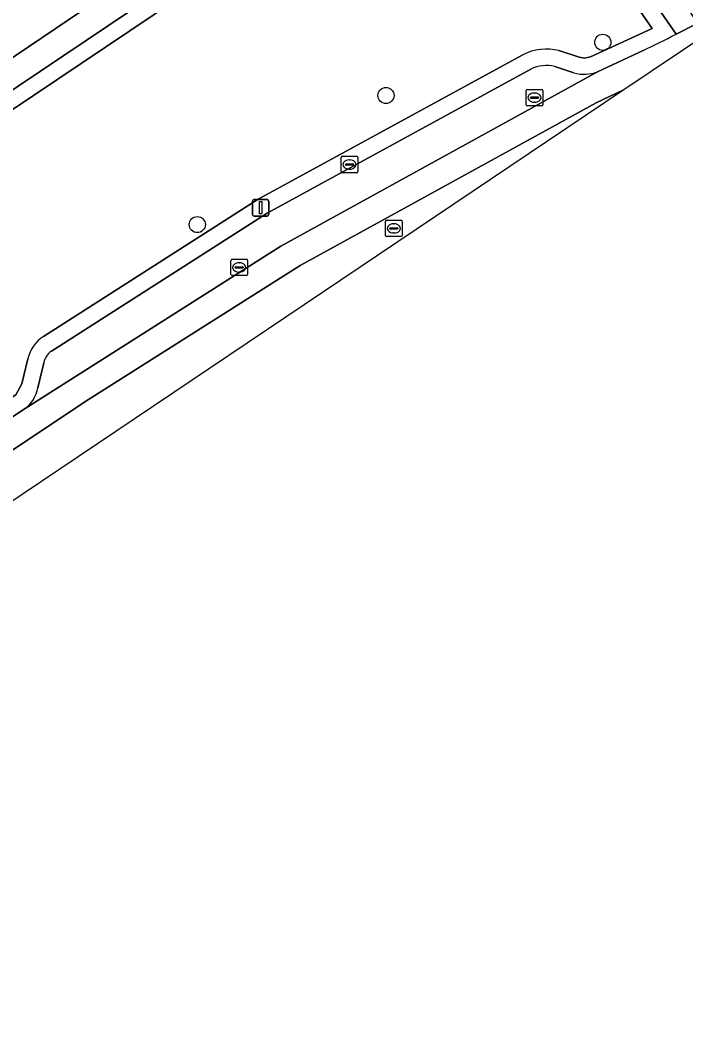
# Model space of a CAD drawing. Extents: x 158793 to 159888, y 384317 to 385256.
# Drawn here: x 159233.9 to 159274.3, y 384456.6 to 384517.6 of the extents above; entities that cross this region are included whole.
import ezdxf

# ---------------------------------------------------------------- set-up
doc = ezdxf.new("R2010")
doc.units = 0
for name, color, linetype in [('IMGEO_Boom', 7, 'Continuous'), ('IMGEO_Groenvoorziening', 7, 'Continuous'), ('IMGEO_Kolk', 7, 'Continuous'), ('IMGEO_Lichtmast', 7, 'Continuous'), ('IMGEO_Parkeervlak_open', 7, 'Continuous'), ('IMGEO_Rijbaan_lokaal_gesloten', 7, 'Continuous'), ('IMGEO_Rijbaan_lokaal_open', 7, 'Continuous'), ('IMGEO_Rioolput', 7, 'Continuous'), ('IMGEO_Voetpad_gesloten', 7, 'Continuous')]:
    doc.layers.add(name, color=color, linetype=linetype)

msp = doc.modelspace()

# ---------------------------------------------------------------- linework, layer by layer
at = {"layer": 'IMGEO_Boom'}
for centre in [(159269.249, 384516.243), (159256.083, 384513.017), (159244.626, 384505.181)]:
    msp.add_circle(centre, 0.489, dxfattribs=at)
at = {"layer": 'IMGEO_Groenvoorziening'}
msp.add_lwpolyline([(159243.246, 384530.917), (159243.228, 384530.957), (159241.597, 384529.862), (159239.965, 384528.766), (159226.859, 384519.981), (159225.239, 384518.88), (159223.616, 384517.776), (159214.568, 384511.725), (159212.847, 384510.589), (159210.945, 384513.471), (159207.346, 384518.924), (159206.77, 384518.535), (159205.013, 384517.35), (159211.891, 384507.124), (159214.765, 384502.787), (159217.766, 384504.842), (159226.837, 384510.895), (159222.724, 384516.979), (159223.652, 384517.648), (159227.883, 384511.597), (159247.382, 384524.762)], close=True, dxfattribs=at)
for points in [[(159273.701, 384516.735), (159264.068, 384530.653), (159259.833, 384527.888), (159258.272, 384530.067), (159218.685, 384503.496), (159219.791, 384501.832), (159227.863, 384489.85), (159234.165, 384494.018)], [(159266.587, 384515.738), (159267.81, 384515.334), (159268.144, 384515.272), (159268.503, 384515.357), (159272.238, 384517.091), (159263.801, 384529.281), (159259.578, 384526.528), (159258.024, 384528.696), (159220.064, 384503.217), (159228.138, 384491.231), (159233.613, 384494.852), (159233.972, 384495.518), (159234.338, 384497.035)], [(159234.338, 384497.035), (159233.972, 384495.518), (159233.613, 384494.852), (159228.138, 384491.231), (159220.064, 384503.217), (159258.024, 384528.696), (159259.578, 384526.528), (159263.801, 384529.281), (159272.238, 384517.091), (159268.503, 384515.357), (159268.144, 384515.272), (159267.81, 384515.334), (159266.587, 384515.738)], [(159235.289, 384498.386), (159248.322, 384506.725), (159264.392, 384515.484)], [(159264.392, 384515.484), (159248.322, 384506.725), (159235.289, 384498.386)], [(159268.924, 384514.45), (159271.696, 384515.737)], [(159266.337, 384514.77), (159267.494, 384514.385)], [(159235.764, 384497.503), (159248.861, 384505.883), (159264.87, 384514.606)], [(159234.944, 384495.283), (159235.31, 384496.8)]]:
    msp.add_lwpolyline(points, dxfattribs=at)
for centre, radius, start, end in [((159180.412, 384701.641), 207.106, 296.15228, 296.77188), ((159265.818, 384512.772), 3.064, 75.46792, 117.73361), ((159265.818, 384512.772), 3.064, 75.46792, 117.73361), ((159265.819, 384512.764), 2.072, 75.5149, 117.24264), ((159268.107, 384516.654), 2.351, 254.87595, 290.32917), ((159236.374, 384496.612), 2.079, 121.44672, 168.26808), ((159236.374, 384496.612), 2.079, 121.44672, 168.26808), ((159236.383, 384496.605), 1.09, 124.57769, 169.71327), ((159232.94, 384495.645), 2.037, 306.98391, 349.76572)]:
    msp.add_arc(centre, radius, start, end, dxfattribs=at)
at = {"layer": 'IMGEO_Kolk'}
for p, q in [((159246.672, 384502.157), (159246.672, 384503.009)), ((159246.747, 384503.083), (159247.599, 384503.083)), ((159246.931, 384502.577), (159246.931, 384502.589)), ((159247.369, 384502.54), (159246.971, 384502.54)), ((159246.974, 384502.626), (159247.372, 384502.626)), ((159247.16, 384502.863), (159247.185, 384502.863)), ((159247.415, 384502.589), (159247.415, 384502.577)), ((159247.673, 384503.009), (159247.673, 384502.157)), ((159247.599, 384502.083), (159246.747, 384502.083)), ((159247.183, 384502.303), (159247.158, 384502.303))]:
    msp.add_line(p, q, dxfattribs=at)
for points in [[(159246.672, 384502.157), (159246.672, 384503.009)], [(159246.747, 384503.083), (159247.599, 384503.083)], [(159247.673, 384503.009), (159247.673, 384502.157)], [(159247.599, 384502.083), (159246.747, 384502.083)]]:
    msp.add_lwpolyline(points, dxfattribs=at)
for centre, radius, start, end in [((159246.749, 384503.007), 0.0765, 91.55205, 178.44795), ((159246.749, 384503.007), 0.0765, 91.55205, 178.44795), ((159246.971, 384502.586), 0.0403, 85.87752, 175.75265), ((159246.968, 384502.576), 0.0366, 178.93798, 274.71019), ((159247.372, 384502.583), 0.043, 264.86636, 352.45326), ((159247.376, 384502.588), 0.0386, 1.73085, 96.63898), ((159247.597, 384503.007), 0.0765, 1.55205, 88.44795), ((159247.597, 384503.007), 0.0765, 1.55205, 88.44795), ((159246.749, 384502.159), 0.0765, 181.55205, 268.44795), ((159246.749, 384502.159), 0.0765, 181.55205, 268.44795), ((159247.597, 384502.159), 0.0765, 271.55205, 358.44795), ((159247.597, 384502.159), 0.0765, 271.55205, 358.44795)]:
    msp.add_arc(centre, radius, start, end, dxfattribs=at)
for centre, major_axis, ratio, start_param, end_param in [((159247.159, 384502.583), (-0.387, 0.002), 0.722429, 4.712389, 7.853982), ((159247.184, 384502.583), (-0.39, 0.002), 0.717154, 1.570796, 4.712389)]:
    msp.add_ellipse(centre, major_axis=major_axis, ratio=ratio, start_param=start_param, end_param=end_param, dxfattribs=at)
at = {"layer": 'IMGEO_Lichtmast'}
for p, q in [((159247.977, 384505.801), (159247.977, 384506.601)), ((159247.977, 384506.601), (159247.977, 384505.801)), ((159248.077, 384506.701), (159248.867, 384506.701)), ((159248.867, 384506.701), (159248.077, 384506.701)), ((159248.967, 384506.601), (159248.967, 384505.801)), ((159248.967, 384505.801), (159248.967, 384506.601)), ((159248.867, 384505.701), (159248.077, 384505.701)), ((159248.077, 384505.701), (159248.867, 384505.701))]:
    msp.add_line(p, q, dxfattribs=at)
msp.add_lwpolyline([(159248.397, 384506.576), (159248.547, 384506.576), (159248.547, 384505.826), (159248.397, 384505.826), (159248.397, 384506.576)], dxfattribs=at)
for centre, start, end in [((159248.077, 384506.601), 90, 180), ((159248.077, 384506.601), 90, 180), ((159248.867, 384506.601), 0, 90), ((159248.867, 384506.601), 360, 90), ((159248.077, 384505.801), 180, 270), ((159248.077, 384505.801), 180, 270), ((159248.867, 384505.801), 270, 0), ((159248.867, 384505.801), 270, 0)]:
    msp.add_arc(centre, 0.1, start, end, dxfattribs=at)
at = {"layer": 'IMGEO_Parkeervlak_open'}
for points in [[(159267.494, 384514.385), (159266.337, 384514.77)], [(159234.165, 384494.018), (159249.7, 384503.863), (159268.924, 384514.45)], [(159264.87, 384514.606), (159248.861, 384505.883), (159235.764, 384497.503)], [(159235.31, 384496.8), (159234.944, 384495.283)]]:
    msp.add_lwpolyline(points, dxfattribs=at)
for centre, radius, start, end in [((159265.819, 384512.764), 2.072, 75.5149, 117.24264), ((159268.107, 384516.654), 2.351, 254.87595, 290.32917), ((159236.383, 384496.605), 1.09, 124.57769, 169.71327), ((159232.94, 384495.645), 2.037, 306.98391, 349.76572)]:
    msp.add_arc(centre, radius, start, end, dxfattribs=at)
at = {"layer": 'IMGEO_Rijbaan_lokaal_gesloten'}
for points in [[(159275.021, 384517.404), (159273.701, 384516.735)], [(159271.696, 384515.737), (159268.924, 384514.45), (159249.7, 384503.863), (159234.165, 384494.018), (159227.863, 384489.85), (159226.472, 384488.93), (159221.556, 384485.678), (159221.307, 384486.027), (159220.833, 384485.71), (159221.089, 384485.353), (159180.469, 384458.188), (159179.109, 384457.279), (159164.212, 384447.342), (159152.977, 384439.786), (159152.441, 384439.427), (159115.055, 384414.393), (159115.99, 384412.992), (159214.07, 384478.627), (159237.802, 384494.419), (159250.873, 384502.69), (159268.841, 384512.562), (159270.461, 384513.33), (159275.686, 384516.841), (159277.425, 384516.741)]]:
    msp.add_lwpolyline(points, dxfattribs=at)
msp.add_arc((159180.412, 384701.641), 207.106, 296.15228, 296.77188, dxfattribs=at)
at = {"layer": 'IMGEO_Rijbaan_lokaal_open'}
msp.add_lwpolyline([(159218.023, 384478.101), (159270.461, 384513.33), (159268.841, 384512.562), (159250.873, 384502.69), (159237.802, 384494.419), (159214.07, 384478.627), (159115.99, 384412.992), (159117.415, 384410.802), (159170.564, 384446.405), (159170.651, 384446.275), (159170.651, 384446.275), (159181.744, 384453.727), (159181.644, 384453.873), (159217.358, 384477.698), (159218.023, 384478.101)], dxfattribs=at)
at = {"layer": 'IMGEO_Rioolput'}
for p, q in [((159264.599, 384512.459), (159264.599, 384513.311)), ((159264.674, 384513.385), (159265.526, 384513.385)), ((159264.901, 384512.928), (159265.299, 384512.928)), ((159265.087, 384513.165), (159265.112, 384513.165)), ((159265.6, 384513.311), (159265.6, 384512.459)), ((159265.526, 384512.385), (159264.674, 384512.385)), ((159264.858, 384512.879), (159264.858, 384512.891)), ((159265.296, 384512.842), (159264.898, 384512.842)), ((159265.11, 384512.605), (159265.085, 384512.605)), ((159265.342, 384512.891), (159265.342, 384512.879)), ((159253.365, 384508.399), (159253.365, 384509.251)), ((159253.44, 384509.325), (159254.292, 384509.325)), ((159254.366, 384509.251), (159254.366, 384508.399)), ((159253.624, 384508.819), (159253.624, 384508.831)), ((159254.062, 384508.782), (159253.664, 384508.782)), ((159253.667, 384508.868), (159254.065, 384508.868)), ((159253.853, 384509.105), (159253.878, 384509.105)), ((159254.108, 384508.831), (159254.108, 384508.819)), ((159254.292, 384508.325), (159253.44, 384508.325)), ((159253.876, 384508.545), (159253.851, 384508.545)), ((159256.061, 384504.526), (159256.061, 384505.378)), ((159256.136, 384505.452), (159256.988, 384505.452)), ((159256.363, 384504.995), (159256.761, 384504.995)), ((159256.549, 384505.232), (159256.574, 384505.232)), ((159257.062, 384505.378), (159257.062, 384504.526)), ((159256.988, 384504.452), (159256.136, 384504.452)), ((159256.32, 384504.946), (159256.32, 384504.958)), ((159256.758, 384504.909), (159256.36, 384504.909)), ((159256.572, 384504.672), (159256.547, 384504.672)), ((159256.804, 384504.958), (159256.804, 384504.946))]:
    msp.add_line(p, q, dxfattribs=at)
for points in [[(159264.599, 384512.459), (159264.599, 384513.311)], [(159264.674, 384513.385), (159265.526, 384513.385)], [(159265.6, 384513.311), (159265.6, 384512.459)], [(159265.526, 384512.385), (159264.674, 384512.385)], [(159253.365, 384508.399), (159253.365, 384509.251)], [(159253.44, 384509.325), (159254.292, 384509.325)], [(159254.366, 384509.251), (159254.366, 384508.399)], [(159254.292, 384508.325), (159253.44, 384508.325)], [(159256.061, 384504.526), (159256.061, 384505.378)], [(159256.136, 384505.452), (159256.988, 384505.452)], [(159257.062, 384505.378), (159257.062, 384504.526)], [(159256.988, 384504.452), (159256.136, 384504.452)]]:
    msp.add_lwpolyline(points, dxfattribs=at)
for centre, radius, start, end in [((159264.676, 384513.309), 0.0765, 91.55205, 178.44795), ((159264.676, 384513.309), 0.0765, 91.55205, 178.44795), ((159264.898, 384512.888), 0.0403, 85.87752, 175.75265), ((159265.303, 384512.89), 0.0386, 1.73085, 96.63898), ((159265.524, 384513.309), 0.0765, 1.55205, 88.44795), ((159265.524, 384513.309), 0.0765, 1.55205, 88.44795), ((159264.676, 384512.461), 0.0765, 181.55205, 268.44795), ((159264.676, 384512.461), 0.0765, 181.55205, 268.44795), ((159264.895, 384512.878), 0.0366, 178.93798, 274.71019), ((159265.299, 384512.885), 0.043, 264.86636, 352.45326), ((159265.524, 384512.461), 0.0765, 271.55205, 358.44795), ((159265.524, 384512.461), 0.0765, 271.55205, 358.44795), ((159253.442, 384509.249), 0.0765, 91.55205, 178.44795), ((159253.442, 384509.249), 0.0765, 91.55205, 178.44795), ((159254.29, 384509.249), 0.0765, 1.55205, 88.44795), ((159254.29, 384509.249), 0.0765, 1.55205, 88.44795), ((159253.664, 384508.828), 0.0403, 85.87752, 175.75265), ((159253.661, 384508.818), 0.0366, 178.93798, 274.71019), ((159254.065, 384508.825), 0.043, 264.86636, 352.45326), ((159254.069, 384508.83), 0.0386, 1.73085, 96.63898), ((159253.442, 384508.401), 0.0765, 181.55205, 268.44795), ((159253.442, 384508.401), 0.0765, 181.55205, 268.44795), ((159254.29, 384508.401), 0.0765, 271.55205, 358.44795), ((159254.29, 384508.401), 0.0765, 271.55205, 358.44795), ((159256.138, 384505.376), 0.0765, 91.55205, 178.44795), ((159256.138, 384505.376), 0.0765, 91.55205, 178.44795), ((159256.36, 384504.955), 0.0403, 85.87752, 175.75265), ((159256.765, 384504.957), 0.0386, 1.73085, 96.63898), ((159256.986, 384505.376), 0.0765, 1.55205, 88.44795), ((159256.986, 384505.376), 0.0765, 1.55205, 88.44795), ((159256.138, 384504.528), 0.0765, 181.55205, 268.44795), ((159256.138, 384504.528), 0.0765, 181.55205, 268.44795), ((159256.357, 384504.945), 0.0366, 178.93798, 274.71019), ((159256.761, 384504.952), 0.043, 264.86636, 352.45326), ((159256.986, 384504.528), 0.0765, 271.55205, 358.44795), ((159256.986, 384504.528), 0.0765, 271.55205, 358.44795)]:
    msp.add_arc(centre, radius, start, end, dxfattribs=at)
for centre, major_axis, ratio, start_param, end_param in [((159265.086, 384512.885), (-0.387, 0.002), 0.722429, 4.712389, 7.853982), ((159265.111, 384512.885), (-0.39, 0.002), 0.717154, 1.570796, 4.712389), ((159253.852, 384508.825), (-0.387, 0.002), 0.722429, 4.712389, 7.853982), ((159253.877, 384508.825), (-0.39, 0.002), 0.717154, 1.570796, 4.712389), ((159256.548, 384504.952), (-0.387, 0.002), 0.722429, 4.712389, 7.853982), ((159256.573, 384504.952), (-0.39, 0.002), 0.717154, 1.570796, 4.712389)]:
    msp.add_ellipse(centre, major_axis=major_axis, ratio=ratio, start_param=start_param, end_param=end_param, dxfattribs=at)
at = {"layer": 'IMGEO_Voetpad_gesloten'}
for points in [[(159244.137, 384531.512), (159243.246, 384530.917), (159247.382, 384524.762), (159227.883, 384511.597), (159223.652, 384517.648), (159222.724, 384516.979), (159226.837, 384510.895), (159217.766, 384504.842), (159218.685, 384503.496), (159258.272, 384530.067), (159257.407, 384531.328), (159248.3, 384525.386)], [(159265.419, 384531.565), (159264.068, 384530.653), (159273.701, 384516.735), (159275.021, 384517.404)]]:
    msp.add_lwpolyline(points, close=True, dxfattribs=at)

doc.saveas('drawing.dxf')
